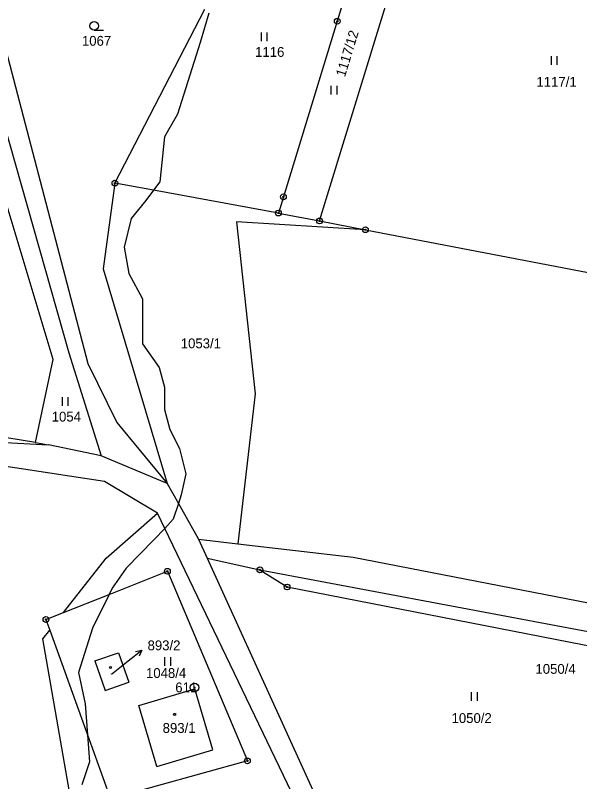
# Model space of a CAD drawing. Extents: x -439246 to -433691, y -1130252 to -1121148.
# Drawn here: x -438350.5 to -438252.9, y -1124101.8 to -1123969.3 of the extents above; entities that cross this region are included whole.
import ezdxf

# ---------------------------------------------------------------- set-up
doc = ezdxf.new("R2010")
doc.units = 0
for name, color, linetype in [('Vrstva 1', 7, 'Continuous'), ('Vrstva 16', 7, 'Continuous'), ('Vrstva 17', 7, 'Continuous'), ('Vrstva 18', 7, 'Continuous'), ('Vrstva 19', 7, 'Continuous'), ('Vrstva 24', 7, 'Continuous'), ('Vrstva 25', 7, 'Continuous'), ('Vrstva 3', 7, 'Continuous'), ('Vrstva 37', 7, 'Continuous'), ('Vrstva 4', 7, 'Continuous')]:
    doc.layers.add(name, color=color, linetype=linetype)

msp = doc.modelspace()

# ---------------------------------------------------------------- linework, layer by layer
at = {"layer": 'Vrstva 1'}
for p, q in [((-438297.88, -1124004.85), (-438279.93, -1123946.23)), ((-438355.13, -1123978.79), (-438341.27, -1124027.67)), ((-438305, -1124003.48), (-438297.88, -1124004.85)), ((-438297.88, -1124004.85), (-438289.96, -1124006.37)), ((-438308.2, -1124065.16), (-438303.51, -1124068.13)), ((-438303.51, -1124068.13), (-438226.05, -1124083.23))]:
    msp.add_line(p, q, dxfattribs=at)
for points in [[(-438287.21, -1123945.54), (-438294.82, -1123970.33)], [(-438333.28, -1123998.3), (-438317.7, -1123968.25)], [(-438353.8, -1123969.08), (-438337.95, -1124029.47)], [(-438294.82, -1123970.33), (-438304.14, -1124000.67)], [(-438343.98, -1124028.81), (-438355.27, -1123991.36)], [(-438333.28, -1123998.3), (-438335.32, -1124013.15)], [(-438326.59, -1123999.52), (-438333.28, -1123998.3)], [(-438305, -1124003.48), (-438326.59, -1123999.52)], [(-438304.14, -1124000.67), (-438305, -1124003.48)], [(-438289.96, -1124006.37), (-438312.27, -1124004.98)], [(-438312.27, -1124004.98), (-438309.04, -1124034.76)], [(-438289.96, -1124006.37), (-438219.84, -1124019.83)], [(-438335.32, -1124013.15), (-438324.25, -1124050.24)], [(-438341.27, -1124027.67), (-438335.65, -1124045.48)], [(-438347.01, -1124043.14), (-438343.98, -1124028.81)], [(-438337.95, -1124029.47), (-438332.94, -1124039.69)], [(-438309.04, -1124034.76), (-438312.01, -1124060.65)], [(-438347.01, -1124043.14), (-438387.84, -1124036.53)], [(-438415.46, -1124039.77), (-438344.79, -1124043.55)], [(-438332.94, -1124039.69), (-438324.25, -1124050.24)], [(-438347.01, -1124043.14), (-438344.79, -1124043.55)], [(-438335.65, -1124045.48), (-438344.79, -1124043.55)], [(-438335.1, -1124049.91), (-438360.12, -1124046.06)], [(-438324.25, -1124050.24), (-438335.65, -1124045.48)], [(-438325.94, -1124055.37), (-438335.1, -1124049.91)], [(-438324.25, -1124050.24), (-438322.31, -1124053.68)], [(-438322.31, -1124053.68), (-438318.82, -1124059.86)], [(-438334.78, -1124063.16), (-438325.94, -1124055.37)], [(-438324.67, -1124058), (-438325.94, -1124055.37)], [(-438301.28, -1124106.58), (-438324.67, -1124058)], [(-438318.82, -1124059.86), (-438312.01, -1124060.65)], [(-438318.82, -1124059.86), (-438317.32, -1124063.12)], [(-438312.01, -1124060.65), (-438292.1, -1124062.98)], [(-438342.15, -1124072.53), (-438334.78, -1124063.16)], [(-438317.32, -1124063.12), (-438298.17, -1124105.16)], [(-438317.32, -1124063.12), (-438308.2, -1124065.16)], [(-438292.1, -1124062.98), (-438190.79, -1124082.63)], [(-438334.26, -1124069.4), (-438324.21, -1124065.42)], [(-438324.21, -1124065.42), (-438310.36, -1124098.2)], [(-438308.2, -1124065.16), (-438224.74, -1124080.81)], [(-438342.15, -1124072.53), (-438334.26, -1124069.4)], [(-438345.21, -1124073.75), (-438342.15, -1124072.53)], [(-438345.21, -1124073.75), (-438344.55, -1124075.58)], [(-438345.72, -1124077.07), (-438344.55, -1124075.58)], [(-438344.55, -1124075.58), (-438338.03, -1124093.69)], [(-438340.91, -1124104.89), (-438345.72, -1124077.07)], [(-438336.76, -1124080.92), (-438332.65, -1124079.5)], [(-438332.65, -1124079.5), (-438330.88, -1124084.6)], [(-438336.76, -1124080.92), (-438334.99, -1124086.02)], [(-438334.99, -1124086.02), (-438330.88, -1124084.6)], [(-438329.15, -1124088.62), (-438319.44, -1124085.74)], [(-438316.34, -1124096.3), (-438319.44, -1124085.74)], [(-438326.05, -1124099.18), (-438329.15, -1124088.62)], [(-438338.03, -1124093.69), (-438334.04, -1124104.78)], [(-438326.05, -1124099.18), (-438316.34, -1124096.3)], [(-438310.36, -1124098.2), (-438334.04, -1124104.78)]]:
    msp.add_lwpolyline(points, dxfattribs=at)
at = {"layer": 'Vrstva 16'}
msp.add_line((-438330.99, -1124080.92), (-438328.63, -1124079.07), dxfattribs=at)
for points in [[(-438329.72, -1124079.29), (-438328.63, -1124079.07), (-438329.11, -1124080.08)], [(-438333.89, -1124083.19), (-438330.99, -1124080.92)]]:
    msp.add_lwpolyline(points, dxfattribs=at)
at = {"layer": 'Vrstva 24'}
for centre, radius in [((-438294.82, -1123970.33), 0.5), ((-438294.82, -1123970.33), 0.1), ((-438333.28, -1123998.3), 0.5), ((-438333.28, -1123998.3), 0.1), ((-438304.14, -1124000.67), 0.5), ((-438304.14, -1124000.67), 0.1), ((-438305, -1124003.48), 0.5), ((-438305, -1124003.48), 0.1), ((-438297.88, -1124004.85), 0.5), ((-438297.88, -1124004.85), 0.1), ((-438289.96, -1124006.37), 0.5), ((-438289.96, -1124006.37), 0.1), ((-438324.21, -1124065.42), 0.5), ((-438308.2, -1124065.16), 0.5), ((-438324.21, -1124065.42), 0.1), ((-438308.2, -1124065.16), 0.1), ((-438303.51, -1124068.13), 0.5), ((-438303.51, -1124068.13), 0.1), ((-438345.21, -1124073.75), 0.5), ((-438345.21, -1124073.75), 0.1), ((-438319.51, -1124085.49), 0.75), ((-438319.51, -1124085.49), 0.1), ((-438310.36, -1124098.2), 0.5), ((-438310.36, -1124098.2), 0.1)]:
    msp.add_circle(centre, radius, dxfattribs=at)
at = {"layer": 'Vrstva 25'}
for p, q in [((-438336.87, -1123971.86), (-438335.27, -1123971.86)), ((-438307.95, -1123973.78), (-438307.95, -1123972.28)), ((-438306.95, -1123973.78), (-438306.95, -1123972.28)), ((-438257.79, -1123977.85), (-438257.79, -1123976.35)), ((-438256.79, -1123977.85), (-438256.79, -1123976.35)), ((-438295.87, -1123983.01), (-438295.87, -1123981.51)), ((-438294.87, -1123983.01), (-438294.87, -1123981.51)), ((-438342.37, -1124036.83), (-438342.37, -1124035.33)), ((-438341.37, -1124036.83), (-438341.37, -1124035.33)), ((-438324.63, -1124081.77), (-438324.63, -1124080.27)), ((-438323.63, -1124081.77), (-438323.63, -1124080.27)), ((-438271.59, -1124087.79), (-438271.59, -1124086.29)), ((-438270.59, -1124087.79), (-438270.59, -1124086.29))]:
    msp.add_line(p, q, dxfattribs=at)
for centre, radius in [((-438336.87, -1123971.11), 0.75), ((-438334.03, -1124082.05), 0.175), ((-438322.95, -1124090.15), 0.175)]:
    msp.add_circle(centre, radius, dxfattribs=at)
at = {"layer": 'Vrstva 3'}
for points in [[(-438336.76, -1124080.92), (-438332.65, -1124079.5)], [(-438332.65, -1124079.5), (-438330.88, -1124084.6)], [(-438336.76, -1124080.92), (-438334.99, -1124086.02)], [(-438334.99, -1124086.02), (-438330.88, -1124084.6)], [(-438329.15, -1124088.62), (-438319.44, -1124085.74)], [(-438316.34, -1124096.3), (-438319.44, -1124085.74)], [(-438326.05, -1124099.18), (-438329.15, -1124088.62)], [(-438326.05, -1124099.18), (-438316.34, -1124096.3)]]:
    msp.add_lwpolyline(points, dxfattribs=at)
at = {"layer": 'Vrstva 37'}
for centre in [(-438334.03, -1124082.05), (-438322.95, -1124090.15)]:
    msp.add_circle(centre, 0.175, dxfattribs=at)
at = {"layer": 'Vrstva 4'}
for points in [[(-438317.03, -1123968.91), (-438318.55, -1123973.98)], [(-438318.55, -1123973.98), (-438322.43, -1123986.4)], [(-438322.43, -1123986.4), (-438324.71, -1123990.29)], [(-438324.71, -1123990.29), (-438325.51, -1123998.09)], [(-438325.51, -1123998.09), (-438326.59, -1123999.52)], [(-438326.59, -1123999.52), (-438327.94, -1124001.32)], [(-438327.94, -1124001.32), (-438330.44, -1124004.41)], [(-438330.44, -1124004.41), (-438331.68, -1124009.4)], [(-438331.68, -1124009.4), (-438330.88, -1124013.96)], [(-438330.88, -1124013.96), (-438328.53, -1124018.3)], [(-438328.53, -1124018.3), (-438328.53, -1124026.11)], [(-438328.53, -1124026.11), (-438325.65, -1124030.19)], [(-438325.65, -1124030.19), (-438324.73, -1124033.61)], [(-438324.73, -1124033.61), (-438324.73, -1124037.42)], [(-438324.73, -1124037.42), (-438323.76, -1124040.93)], [(-438323.76, -1124040.93), (-438322.13, -1124044.16)], [(-438322.13, -1124044.16), (-438321.01, -1124048.56)], [(-438321.01, -1124048.56), (-438321.83, -1124052.19)], [(-438321.83, -1124052.19), (-438322.31, -1124053.68)], [(-438322.31, -1124053.68), (-438323.18, -1124056.41)], [(-438323.18, -1124056.41), (-438324.67, -1124058)], [(-438324.67, -1124058), (-438326.54, -1124060)], [(-438326.54, -1124060), (-438331.35, -1124064.85)], [(-438331.35, -1124064.85), (-438333.73, -1124068.33)], [(-438333.73, -1124068.33), (-438334.26, -1124069.4)], [(-438334.26, -1124069.4), (-438337.14, -1124075.26)], [(-438337.14, -1124075.26), (-438339.55, -1124082.92)], [(-438339.55, -1124082.92), (-438338.45, -1124088.35)], [(-438338.45, -1124088.35), (-438338.03, -1124093.69)], [(-438338.03, -1124093.69), (-438337.66, -1124098.35)], [(-438337.66, -1124098.35), (-438338.98, -1124102.32)]]:
    msp.add_lwpolyline(points, dxfattribs=at)

# ---------------------------------------------------------------- texts
at = {"layer": 'Vrstva 16'}
for s, p in [('893/2', (-438327.63, -1124079.07)), ('1050/4', (-438260.55, -1124083.14))]:
    msp.add_text(s, height=1.7, dxfattribs=at).set_placement(p)
at = {"layer": 'Vrstva 17'}
msp.add_text('611', height=1.7, dxfattribs=at).set_placement((-438322.84, -1124086.34))
at = {"layer": 'Vrstva 18'}
msp.add_text('1117/12', height=1.7, rotation=72.9714, dxfattribs=at).set_placement((-438293.5, -1123980.07))
for s, p in [('1067', (-438338.98, -1123974.56)), ('1116', (-438309.03, -1123976.48)), ('1117/1', (-438260.37, -1123981.64)), ('1053/1', (-438321.89, -1124026.86)), ('1054', (-438344.21, -1124039.53)), ('1048/4', (-438327.9, -1124083.85)), ('1050/2', (-438275.06, -1124091.64))]:
    msp.add_text(s, height=1.7, dxfattribs=at).set_placement(p)
at = {"layer": 'Vrstva 19'}
for s, height, p in [('893/2', 0.1, (-438334.08, -1124083.19)), ('893/1', 1.7, (-438325.02, -1124093.35))]:
    msp.add_text(s, height=height, dxfattribs=at).set_placement(p)

doc.saveas('drawing.dxf')
